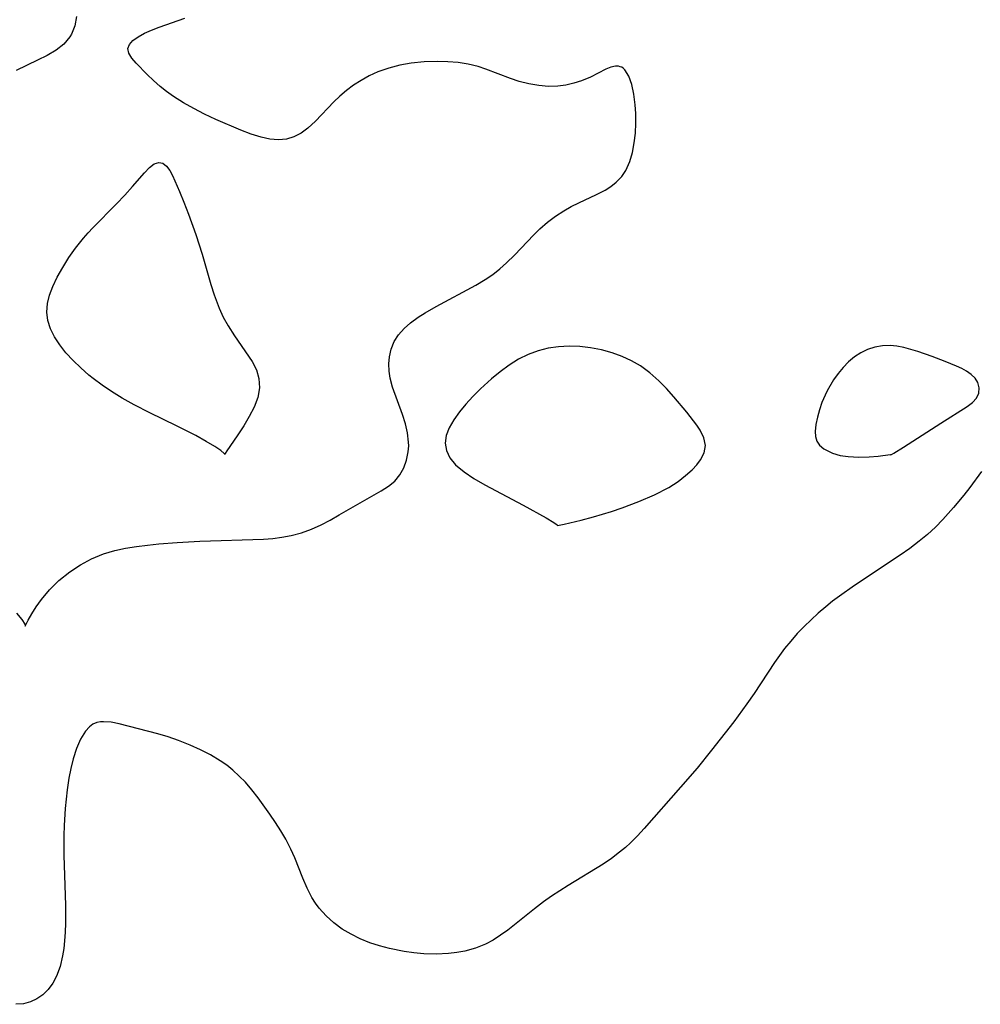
# Model space of a CAD drawing. Header units: metres. Extents: x 1073367 to 1082519, y 1569854 to 1574957.
# Tile 299 of 656: x 1077038 to 1077182, y 1572520 to 1572668. Entities that reach past the tile are written whole.
import ezdxf

# ---------------------------------------------------------------- set-up
doc = ezdxf.new("R2010")
doc.units = ezdxf.units.M
doc.layers.add('CGG_CurvaNivelLidar_v1', color=253, linetype='Continuous', lineweight=30)

msp = doc.modelspace()

# ---------------------------------------------------------------- linework, layer by layer
at = {"layer": 'CGG_CurvaNivelLidar_v1'}
for p, q in [((1077046.248, 1572668.1358, 70), (1077045.9591, 1572666.7513, 70)), ((1077058.6325, 1572666.5162, 70), (1077062.4951, 1572667.8861, 70)), ((1077045.4682, 1572665.4996, 70), (1077045.2098, 1572665.0638, 70)), ((1077045.9591, 1572666.7513, 70), (1077045.4682, 1572665.4996, 70)), ((1077055.4775, 1572665.0924, 70), (1077056.4248, 1572665.6153, 70)), ((1077056.4248, 1572665.6153, 70), (1077057.4774, 1572666.077, 70)), ((1077057.4774, 1572666.077, 70), (1077058.6325, 1572666.5162, 70)), ((1077044.3026, 1572664.0074, 70), (1077043.1545, 1572663.101, 70)), ((1077045.2098, 1572665.0638, 70), (1077044.3026, 1572664.0074, 70)), ((1077054.1923, 1572663.9337, 70), (1077054.7177, 1572664.529, 70)), ((1077054.7177, 1572664.529, 70), (1077055.4775, 1572665.0924, 70)), ((1077043.1545, 1572663.101, 70), (1077041.8325, 1572662.3, 70)), ((1077053.9597, 1572663.3138, 70), (1077054.1923, 1572663.9337, 70)), ((1077054.0826, 1572662.6247, 70), (1077053.9597, 1572663.3138, 70)), ((1077054.5199, 1572661.9015, 70), (1077054.0826, 1572662.6247, 70)), ((1077040.3912, 1572661.5667, 70), (1077037.1844, 1572660.0333, 70)), ((1077041.8325, 1572662.3, 70), (1077040.3912, 1572661.5667, 70)), ((1077055.1823, 1572661.1293, 70), (1077054.5199, 1572661.9015, 70)), ((1077056.8484, 1572659.4304, 70), (1077055.1823, 1572661.1293, 70)), ((1077096.5405, 1572661.1385, 70), (1077094.8235, 1572660.827, 70)), ((1077098.4698, 1572661.3465, 70), (1077096.5405, 1572661.1385, 70)), ((1077100.4738, 1572661.3921, 70), (1077098.4698, 1572661.3465, 70)), ((1077102.0372, 1572661.3416, 70), (1077100.4738, 1572661.3921, 70)), ((1077103.583, 1572661.2131, 70), (1077102.0372, 1572661.3416, 70)), ((1077105.0981, 1572660.9868, 70), (1077103.583, 1572661.2131, 70)), ((1077106.5682, 1572660.637, 70), (1077105.0981, 1572660.9868, 70)), ((1077091.4974, 1572659.8178, 70), (1077090.2165, 1572659.2312, 70)), ((1077093.1358, 1572660.3935, 70), (1077091.4974, 1572659.8178, 70)), ((1077094.8235, 1572660.827, 70), (1077093.1358, 1572660.3935, 70)), ((1077107.7532, 1572660.2406, 70), (1077106.5682, 1572660.637, 70)), ((1077111.4495, 1572658.8193, 70), (1077107.7532, 1572660.2406, 70)), ((1077125.7442, 1572660.2073, 70), (1077123.4637, 1572659.0225, 70)), ((1077126.5049, 1572660.5255, 70), (1077125.7442, 1572660.2073, 70)), ((1077127.2159, 1572660.6848, 70), (1077126.5049, 1572660.5255, 70)), ((1077127.6896, 1572660.6678, 70), (1077127.2159, 1572660.6848, 70)), ((1077127.9411, 1572660.602, 70), (1077127.6896, 1572660.6678, 70)), ((1077128.1519, 1572660.5076, 70), (1077127.9411, 1572660.602, 70)), ((1077128.3487, 1572660.3812, 70), (1077128.1519, 1572660.5076, 70)), ((1077128.6433, 1572660.1083, 70), (1077128.3487, 1572660.3812, 70)), ((1077129.222, 1572659.1736, 70), (1077128.6433, 1572660.1083, 70)), ((1077057.7797, 1572658.5317, 70), (1077056.8484, 1572659.4304, 70)), ((1077058.7954, 1572657.6324, 70), (1077057.7797, 1572658.5317, 70)), ((1077088.9842, 1572658.5494, 70), (1077087.8594, 1572657.8248, 70)), ((1077090.2165, 1572659.2312, 70), (1077088.9842, 1572658.5494, 70)), ((1077112.7386, 1572658.4009, 70), (1077111.4495, 1572658.8193, 70)), ((1077114.218, 1572658.0274, 70), (1077112.7386, 1572658.4009, 70)), ((1077115.7047, 1572657.769, 70), (1077114.218, 1572658.0274, 70)), ((1077120.97, 1572658.1007, 70), (1077119.7737, 1572657.8197, 70)), ((1077122.1131, 1572658.4677, 70), (1077120.97, 1572658.1007, 70)), ((1077123.4637, 1572659.0225, 70), (1077122.1131, 1572658.4677, 70)), ((1077129.6528, 1572657.9306, 70), (1077129.222, 1572659.1736, 70)), ((1077059.7747, 1572656.8595, 70), (1077058.7954, 1572657.6324, 70)), ((1077060.8177, 1572656.1202, 70), (1077059.7747, 1572656.8595, 70)), ((1077086.7881, 1572657.0328, 70), (1077085.7791, 1572656.1762, 70)), ((1077087.8594, 1572657.8248, 70), (1077086.7881, 1572657.0328, 70)), ((1077117.1324, 1572657.6388, 70), (1077115.7047, 1572657.769, 70)), ((1077118.536, 1572657.656, 70), (1077117.1324, 1572657.6388, 70)), ((1077119.7737, 1572657.8197, 70), (1077118.536, 1572657.656, 70)), ((1077129.9633, 1572656.469, 70), (1077129.6528, 1572657.9306, 70)), ((1077062.307, 1572655.1806, 70), (1077060.8177, 1572656.1202, 70)), ((1077063.8604, 1572654.3032, 70), (1077062.307, 1572655.1806, 70)), ((1077084.8961, 1572655.3219, 70), (1077082.1302, 1572652.401, 70)), ((1077085.7791, 1572656.1762, 70), (1077084.8961, 1572655.3219, 70)), ((1077130.168, 1572654.8605, 70), (1077129.9633, 1572656.469, 70)), ((1077065.4506, 1572653.4834, 70), (1077063.8604, 1572654.3032, 70)), ((1077130.2541, 1572653.5623, 70), (1077130.168, 1572654.8605, 70)), ((1077067.1577, 1572652.6788, 70), (1077065.4506, 1572653.4834, 70)), ((1077070.947, 1572651.0646, 70), (1077067.1577, 1572652.6788, 70)), ((1077082.1302, 1572652.401, 70), (1077080.9859, 1572651.3642, 70)), ((1077130.2035, 1572650.6319, 70), (1077130.2696, 1572652.1195, 70)), ((1077130.2696, 1572652.1195, 70), (1077130.2541, 1572653.5623, 70)), ((1077072.4856, 1572650.483, 70), (1077070.947, 1572651.0646, 70)), ((1077079.9693, 1572650.637, 70), (1077078.8994, 1572650.0797, 70)), ((1077080.9859, 1572651.3642, 70), (1077079.9693, 1572650.637, 70)), ((1077130.0464, 1572649.1597, 70), (1077130.2035, 1572650.6319, 70)), ((1077073.9987, 1572650.0126, 70), (1077072.4856, 1572650.483, 70)), ((1077075.2963, 1572649.7344, 70), (1077073.9987, 1572650.0126, 70)), ((1077076.5592, 1572649.6243, 70), (1077075.2963, 1572649.7344, 70)), ((1077077.7772, 1572649.7321, 70), (1077076.5592, 1572649.6243, 70)), ((1077078.8994, 1572650.0797, 70), (1077077.7772, 1572649.7321, 70)), ((1077129.781, 1572647.7302, 70), (1077130.0464, 1572649.1597, 70)), ((1077129.3822, 1572646.3718, 70), (1077129.781, 1572647.7302, 70)), ((1077057.918, 1572645.994, 70), (1077058.5959, 1572646.2257, 70)), ((1077058.5959, 1572646.2257, 70), (1077059.1835, 1572646.0895, 70)), ((1077128.7692, 1572645.03, 70), (1077129.3822, 1572646.3718, 70)), ((1077056.4534, 1572644.6361, 70), (1077057.2099, 1572645.4328, 70)), ((1077057.2099, 1572645.4328, 70), (1077057.918, 1572645.994, 70)), ((1077059.1835, 1572646.0895, 70), (1077059.7424, 1572645.6668, 70)), ((1077059.7424, 1572645.6668, 70), (1077060.2537, 1572645.0098, 70)), ((1077060.2537, 1572645.0098, 70), (1077060.6708, 1572644.243, 70)), ((1077128.1529, 1572644.119, 70), (1077128.7692, 1572645.03, 70)), ((1077054.6644, 1572642.5796, 70), (1077056.4534, 1572644.6361, 70)), ((1077060.6708, 1572644.243, 70), (1077061.6948, 1572641.8701, 70)), ((1077126.5162, 1572642.6174, 70), (1077127.3123, 1572643.241, 70)), ((1077127.3123, 1572643.241, 70), (1077128.1529, 1572644.119, 70)), ((1077053.5036, 1572641.2952, 70), (1077054.6644, 1572642.5796, 70)), ((1077061.6948, 1572641.8701, 70), (1077062.352, 1572640.2415, 70)), ((1077124.3865, 1572641.3948, 70), (1077125.6444, 1572642.0628, 70)), ((1077125.6444, 1572642.0628, 70), (1077126.5162, 1572642.6174, 70)), ((1077052.2527, 1572639.9809, 70), (1077053.5036, 1572641.2952, 70)), ((1077121.7124, 1572640.1399, 70), (1077124.3865, 1572641.3948, 70)), ((1077048.685, 1572636.4048, 70), (1077052.2527, 1572639.9809, 70)), ((1077062.352, 1572640.2415, 70), (1077063.0509, 1572638.4388, 70)), ((1077118.2101, 1572638.1363, 70), (1077119.4632, 1572638.951, 70)), ((1077119.4632, 1572638.951, 70), (1077120.5782, 1572639.5738, 70)), ((1077120.5782, 1572639.5738, 70), (1077121.7124, 1572640.1399, 70)), ((1077063.0509, 1572638.4388, 70), (1077064.1445, 1572635.4125, 70)), ((1077117.0089, 1572637.2308, 70), (1077118.2101, 1572638.1363, 70)), ((1077047.9827, 1572635.6392, 70), (1077048.685, 1572636.4048, 70)), ((1077114.9406, 1572635.3583, 70), (1077115.8638, 1572636.2455, 70)), ((1077115.8638, 1572636.2455, 70), (1077117.0089, 1572637.2308, 70)), ((1077046.1019, 1572633.3614, 70), (1077047.3004, 1572634.8555, 70)), ((1077047.3004, 1572634.8555, 70), (1077047.9827, 1572635.6392, 70)), ((1077064.1445, 1572635.4125, 70), (1077065.089, 1572632.4413, 70)), ((1077112.027, 1572632.2846, 70), (1077114.9406, 1572635.3583, 70)), ((1077045.0846, 1572631.9188, 70), (1077046.1019, 1572633.3614, 70)), ((1077044.1645, 1572630.4441, 70), (1077045.0846, 1572631.9188, 70)), ((1077065.089, 1572632.4413, 70), (1077066.419, 1572627.8646, 70)), ((1077110.844, 1572631.1114, 70), (1077112.027, 1572632.2846, 70)), ((1077043.3441, 1572628.9587, 70), (1077044.1645, 1572630.4441, 70)), ((1077108.771, 1572629.3903, 70), (1077109.8337, 1572630.2218, 70)), ((1077109.8337, 1572630.2218, 70), (1077110.844, 1572631.1114, 70)), ((1077042.684, 1572627.5804, 70), (1077043.3441, 1572628.9587, 70)), ((1077106.2426, 1572627.7666, 70), (1077107.6592, 1572628.6214, 70)), ((1077107.6592, 1572628.6214, 70), (1077108.771, 1572629.3903, 70)), ((1077042.1883, 1572626.2868, 70), (1077042.684, 1572627.5804, 70)), ((1077066.419, 1572627.8646, 70), (1077066.9167, 1572626.319, 70)), ((1077100.2953, 1572624.5717, 70), (1077106.2426, 1572627.7666, 70)), ((1077041.8617, 1572625.0046, 70), (1077042.1883, 1572626.2868, 70)), ((1077066.9167, 1572626.319, 70), (1077067.6829, 1572624.3008, 70)), ((1077041.759, 1572623.7373, 70), (1077041.8617, 1572625.0046, 70)), ((1077067.6829, 1572624.3008, 70), (1077068.2912, 1572622.998, 70)), ((1077098.6417, 1572623.628, 70), (1077100.2953, 1572624.5717, 70)), ((1077041.9284, 1572622.4763, 70), (1077041.759, 1572623.7373, 70)), ((1077068.2912, 1572622.998, 70), (1077069.0407, 1572621.6572, 70)), ((1077096.4378, 1572622.1442, 70), (1077097.5545, 1572622.9487, 70)), ((1077097.5545, 1572622.9487, 70), (1077098.6417, 1572623.628, 70)), ((1077042.3378, 1572621.2369, 70), (1077041.9284, 1572622.4763, 70)), ((1077042.9414, 1572620.0221, 70), (1077042.3378, 1572621.2369, 70)), ((1077069.0407, 1572621.6572, 70), (1077069.9594, 1572620.1898, 70)), ((1077094.5953, 1572620.3311, 70), (1077095.4406, 1572621.2746, 70)), ((1077095.4406, 1572621.2746, 70), (1077096.4378, 1572622.1442, 70)), ((1077043.7049, 1572618.8371, 70), (1077042.9414, 1572620.0221, 70)), ((1077069.9594, 1572620.1898, 70), (1077072.6283, 1572616.3013, 70)), ((1077093.943, 1572619.3012, 70), (1077094.5953, 1572620.3311, 70)), ((1077044.6479, 1572617.6323, 70), (1077043.7049, 1572618.8371, 70)), ((1077093.2757, 1572617.0072, 70), (1077093.518, 1572618.1899, 70)), ((1077093.518, 1572618.1899, 70), (1077093.943, 1572619.3012, 70)), ((1077117.0923, 1572618.3099, 70), (1077115.5807, 1572617.926, 70)), ((1077118.6388, 1572618.5412, 70), (1077117.0923, 1572618.3099, 70)), ((1077120.241, 1572618.6202, 70), (1077118.6388, 1572618.5412, 70)), ((1077121.8533, 1572618.5592, 70), (1077120.241, 1572618.6202, 70)), ((1077123.4633, 1572618.3743, 70), (1077121.8533, 1572618.5592, 70)), ((1077125.1329, 1572618.0561, 70), (1077123.4633, 1572618.3743, 70)), ((1077165.098, 1572618.1167, 70), (1077164.0614, 1572617.6319, 70)), ((1077166.1909, 1572618.4578, 70), (1077165.098, 1572618.1167, 70)), ((1077167.3212, 1572618.6553, 70), (1077166.1909, 1572618.4578, 70)), ((1077168.4734, 1572618.6989, 70), (1077167.3212, 1572618.6553, 70)), ((1077169.5133, 1572618.6006, 70), (1077168.4734, 1572618.6989, 70)), ((1077170.5585, 1572618.3988, 70), (1077169.5133, 1572618.6006, 70)), ((1077171.608, 1572618.1239, 70), (1077170.5585, 1572618.3988, 70)), ((1077172.661, 1572617.8018, 70), (1077171.608, 1572618.1239, 70)), ((1077045.7086, 1572616.4669, 70), (1077044.6479, 1572617.6323, 70)), ((1077093.1839, 1572615.9555, 70), (1077093.2757, 1572617.0072, 70)), ((1077112.6455, 1572616.6458, 70), (1077111.2359, 1572615.7626, 70)), ((1077114.1191, 1572617.3863, 70), (1077112.6455, 1572616.6458, 70)), ((1077115.5807, 1572617.926, 70), (1077114.1191, 1572617.3863, 70)), ((1077126.7076, 1572617.6312, 70), (1077125.1329, 1572618.0561, 70)), ((1077128.2372, 1572617.0825, 70), (1077126.7076, 1572617.6312, 70)), ((1077129.6289, 1572616.4375, 70), (1077128.2372, 1572617.0825, 70)), ((1077163.106, 1572617.0088, 70), (1077162.2203, 1572616.2685, 70)), ((1077164.0614, 1572617.6319, 70), (1077163.106, 1572617.0088, 70)), ((1077174.7791, 1572617.0797, 70), (1077172.661, 1572617.8018, 70)), ((1077176.7313, 1572616.3383, 70), (1077174.7791, 1572617.0797, 70)), ((1077046.8648, 1572615.3429, 70), (1077045.7086, 1572616.4669, 70)), ((1077048.1019, 1572614.2654, 70), (1077046.8648, 1572615.3429, 70)), ((1077072.6283, 1572616.3013, 70), (1077073.2526, 1572615.0739, 70)), ((1077093.2008, 1572614.8845, 70), (1077093.1839, 1572615.9555, 70)), ((1077111.2359, 1572615.7626, 70), (1077109.8832, 1572614.7721, 70)), ((1077130.9494, 1572615.6664, 70), (1077129.6289, 1572616.4375, 70)), ((1077132.3829, 1572614.6112, 70), (1077130.9494, 1572615.6664, 70)), ((1077161.4012, 1572615.437, 70), (1077160.6509, 1572614.5336, 70)), ((1077162.2203, 1572616.2685, 70), (1077161.4012, 1572615.437, 70)), ((1077178.4601, 1572615.6128, 70), (1077176.7313, 1572616.3383, 70)), ((1077179.2361, 1572615.2542, 70), (1077178.4601, 1572615.6128, 70)), ((1077179.9491, 1572614.869, 70), (1077179.2361, 1572615.2542, 70)), ((1077048.7423, 1572613.7504, 70), (1077048.1019, 1572614.2654, 70)), ((1077050.0712, 1572612.7576, 70), (1077048.7423, 1572613.7504, 70)), ((1077073.2526, 1572615.0739, 70), (1077073.6455, 1572613.7457, 70)), ((1077073.6455, 1572613.7457, 70), (1077073.7249, 1572612.3389, 70)), ((1077093.3391, 1572613.8077, 70), (1077093.2008, 1572614.8845, 70)), ((1077093.6946, 1572612.4436, 70), (1077093.3391, 1572613.8077, 70)), ((1077108.585, 1572613.7017, 70), (1077106.9397, 1572612.2005, 70)), ((1077109.8832, 1572614.7721, 70), (1077108.585, 1572613.7017, 70)), ((1077133.7167, 1572613.4264, 70), (1077132.3829, 1572614.6112, 70)), ((1077160.6509, 1572614.5336, 70), (1077159.9767, 1572613.5721, 70)), ((1077180.6674, 1572614.3642, 70), (1077179.9491, 1572614.869, 70)), ((1077181.2485, 1572613.7963, 70), (1077180.6674, 1572614.3642, 70)), ((1077181.6573, 1572613.1728, 70), (1077181.2485, 1572613.7963, 70)), ((1077051.4685, 1572611.8089, 70), (1077050.0712, 1572612.7576, 70)), ((1077073.7249, 1572612.3389, 70), (1077073.4562, 1572610.9099, 70)), ((1077095.2148, 1572608.3309, 70), (1077093.6946, 1572612.4436, 70)), ((1077106.9397, 1572612.2005, 70), (1077105.7997, 1572611.07, 70)), ((1077134.8914, 1572612.2358, 70), (1077133.7167, 1572613.4264, 70)), ((1077136.0051, 1572611.0053, 70), (1077134.8914, 1572612.2358, 70)), ((1077159.9767, 1572613.5721, 70), (1077159.024, 1572611.9127, 70)), ((1077181.8768, 1572612.365, 70), (1077181.6573, 1572613.1728, 70)), ((1077181.811, 1572611.548, 70), (1077181.8768, 1572612.365, 70)), ((1077053.0829, 1572610.8229, 70), (1077051.4685, 1572611.8089, 70)), ((1077054.9061, 1572609.8106, 70), (1077053.0829, 1572610.8229, 70)), ((1077073.4562, 1572610.9099, 70), (1077072.9138, 1572609.4635, 70)), ((1077105.7997, 1572611.07, 70), (1077104.7301, 1572609.9173, 70)), ((1077137.9502, 1572608.6884, 70), (1077136.0051, 1572611.0053, 70)), ((1077158.6999, 1572611.2646, 70), (1077158.233, 1572610.1667, 70)), ((1077159.024, 1572611.9127, 70), (1077158.6999, 1572611.2646, 70)), ((1077180.8694, 1572610.1385, 70), (1077181.4698, 1572610.7872, 70)), ((1077181.4698, 1572610.7872, 70), (1077181.811, 1572611.548, 70)), ((1077057.2471, 1572608.62, 70), (1077054.9061, 1572609.8106, 70)), ((1077072.9138, 1572609.4635, 70), (1077072.1916, 1572608.0362, 70)), ((1077104.7301, 1572609.9173, 70), (1077103.757, 1572608.7467, 70)), ((1077158.233, 1572610.1667, 70), (1077157.849, 1572609.0474, 70)), ((1077176.0984, 1572607.0532, 70), (1077180.0586, 1572609.5463, 70)), ((1077180.0586, 1572609.5463, 70), (1077180.8694, 1572610.1385, 70)), ((1077061.2411, 1572606.6727, 70), (1077057.2471, 1572608.62, 70)), ((1077072.1916, 1572608.0362, 70), (1077071.3792, 1572606.6665, 70)), ((1077095.6431, 1572606.9518, 70), (1077095.2148, 1572608.3309, 70)), ((1077103.757, 1572608.7467, 70), (1077102.913, 1572607.5608, 70)), ((1077139.4326, 1572606.7678, 70), (1077137.9502, 1572608.6884, 70)), ((1077157.548, 1572607.928, 70), (1077157.3383, 1572606.8311, 70)), ((1077157.849, 1572609.0474, 70), (1077157.548, 1572607.928, 70)), ((1077064.1675, 1572605.1797, 70), (1077061.2411, 1572606.6727, 70)), ((1077071.3792, 1572606.6665, 70), (1077070.3832, 1572605.1368, 70)), ((1077095.9638, 1572605.5749, 70), (1077095.6431, 1572606.9518, 70)), ((1077102.2387, 1572606.3727, 70), (1077101.7859, 1572605.195, 70)), ((1077102.913, 1572607.5608, 70), (1077102.2387, 1572606.3727, 70)), ((1077139.9566, 1572605.9797, 70), (1077139.4326, 1572606.7678, 70)), ((1077157.3383, 1572606.8311, 70), (1077157.2379, 1572605.7827, 70)), ((1077170.5113, 1572603.4202, 70), (1077176.0984, 1572607.0532, 70)), ((1077065.731, 1572604.3143, 70), (1077064.1675, 1572605.1797, 70)), ((1077070.3832, 1572605.1368, 70), (1077068.8327, 1572602.9075, 70)), ((1077096.1312, 1572604.216, 70), (1077095.9638, 1572605.5749, 70)), ((1077101.7859, 1572605.195, 70), (1077101.625, 1572604.0417, 70)), ((1077140.5128, 1572604.8418, 70), (1077139.9566, 1572605.9797, 70)), ((1077140.7379, 1572603.7143, 70), (1077140.5128, 1572604.8418, 70)), ((1077157.2379, 1572605.7827, 70), (1077157.2597, 1572605.0447, 70)), ((1077157.2597, 1572605.0447, 70), (1077157.4662, 1572604.3475, 70)), ((1077067.0053, 1572603.5518, 70), (1077065.731, 1572604.3143, 70)), ((1077067.9286, 1572602.9368, 70), (1077067.0053, 1572603.5518, 70)), ((1077096.0742, 1572602.7294, 70), (1077096.1429, 1572603.6453, 70)), ((1077096.1429, 1572603.6453, 70), (1077096.1312, 1572604.216, 70)), ((1077101.625, 1572604.0417, 70), (1077101.8174, 1572602.9285, 70)), ((1077140.5521, 1572602.6094, 70), (1077140.7379, 1572603.7143, 70)), ((1077157.4662, 1572604.3475, 70), (1077157.8924, 1572603.7213, 70)), ((1077157.8924, 1572603.7213, 70), (1077158.5207, 1572603.1748, 70)), ((1077169.0543, 1572602.5248, 70), (1077170.5113, 1572603.4202, 70)), ((1077068.438, 1572602.5135, 70), (1077067.9286, 1572602.9368, 70)), ((1077068.5049, 1572602.4222, 70), (1077068.438, 1572602.5135, 70)), ((1077068.5608, 1572602.4945, 70), (1077068.5, 1572602.3385, 70)), ((1077068.5, 1572602.3385, 70), (1077068.5049, 1572602.4222, 70)), ((1077068.8327, 1572602.9075, 70), (1077068.5608, 1572602.4945, 70)), ((1077095.8192, 1572601.503, 70), (1077096.0742, 1572602.7294, 70)), ((1077101.8174, 1572602.9285, 70), (1077102.3222, 1572601.866, 70)), ((1077102.3222, 1572601.866, 70), (1077103.1956, 1572600.8024, 70)), ((1077140.0072, 1572601.5397, 70), (1077140.5521, 1572602.6094, 70)), ((1077158.5207, 1572603.1748, 70), (1077159.8229, 1572602.5222, 70)), ((1077159.8229, 1572602.5222, 70), (1077160.9523, 1572602.2113, 70)), ((1077160.9523, 1572602.2113, 70), (1077162.1711, 1572602.0275, 70)), ((1077162.1711, 1572602.0275, 70), (1077163.7736, 1572601.9466, 70)), ((1077163.7736, 1572601.9466, 70), (1077165.3108, 1572601.9888, 70)), ((1077165.3108, 1572601.9888, 70), (1077166.6674, 1572602.0989, 70)), ((1077166.6674, 1572602.0989, 70), (1077168.5, 1572602.3293, 70)), ((1077168.5, 1572602.3293, 70), (1077168.5325, 1572602.2937, 70)), ((1077168.5325, 1572602.2937, 70), (1077168.7087, 1572602.35, 70)), ((1077168.7087, 1572602.35, 70), (1077169.0543, 1572602.5248, 70)), ((1077094.8028, 1572599.2848, 70), (1077095.3938, 1572600.3452, 70)), ((1077095.3938, 1572600.3452, 70), (1077095.8192, 1572601.503, 70)), ((1077103.1956, 1572600.8024, 70), (1077104.476, 1572599.7198, 70)), ((1077138.7265, 1572600.0577, 70), (1077139.4272, 1572600.7912, 70)), ((1077139.4272, 1572600.7912, 70), (1077140.0072, 1572601.5397, 70)), ((1077094.042, 1572598.3556, 70), (1077094.8028, 1572599.2848, 70)), ((1077104.476, 1572599.7198, 70), (1077105.9433, 1572598.7448, 70)), ((1077136.6274, 1572598.2992, 70), (1077137.7498, 1572599.1741, 70)), ((1077137.7498, 1572599.1741, 70), (1077138.7265, 1572600.0577, 70)), ((1077182.1868, 1572599.7682, 70), (1077180.445, 1572597.399, 70)), ((1077092.0117, 1572596.867, 70), (1077093.0962, 1572597.5665, 70)), ((1077093.0962, 1572597.5665, 70), (1077094.042, 1572598.3556, 70)), ((1077105.9433, 1572598.7448, 70), (1077107.6005, 1572597.7877, 70)), ((1077107.6005, 1572597.7877, 70), (1077113.326, 1572594.7218, 70)), ((1077133.0986, 1572596.2993, 70), (1077135.2191, 1572597.4021, 70)), ((1077135.2191, 1572597.4021, 70), (1077136.6274, 1572598.2992, 70)), ((1077180.445, 1572597.399, 70), (1077179.5388, 1572596.224, 70)), ((1077087.4692, 1572594.2909, 70), (1077092.0117, 1572596.867, 70)), ((1077130.7125, 1572595.2608, 70), (1077133.0986, 1572596.2993, 70)), ((1077179.5388, 1572596.224, 70), (1077178.0223, 1572594.3691, 70)), ((1077113.326, 1572594.7218, 70), (1077116.8114, 1572592.8109, 70)), ((1077128.2032, 1572594.3208, 70), (1077130.7125, 1572595.2608, 70)), ((1077084.3575, 1572592.4964, 70), (1077085.7086, 1572593.2578, 70)), ((1077085.7086, 1572593.2578, 70), (1077087.4692, 1572594.2909, 70)), ((1077122.0695, 1572592.4982, 70), (1077123.8929, 1572592.9879, 70)), ((1077123.8929, 1572592.9879, 70), (1077126.5972, 1572593.7863, 70)), ((1077126.5972, 1572593.7863, 70), (1077128.2032, 1572594.3208, 70)), ((1077178.0223, 1572594.3691, 70), (1077176.406, 1572592.5643, 70)), ((1077081.5525, 1572591.1421, 70), (1077082.9748, 1572591.7809, 70)), ((1077082.9748, 1572591.7809, 70), (1077084.3575, 1572592.4964, 70)), ((1077116.8114, 1572592.8109, 70), (1077117.9411, 1572592.1431, 70)), ((1077117.9411, 1572592.1431, 70), (1077118.4389, 1572591.7996, 70)), ((1077118.4389, 1572591.7996, 70), (1077118.5, 1572591.6769, 70)), ((1077118.5, 1572591.6769, 70), (1077119.5036, 1572591.8634, 70)), ((1077119.5036, 1572591.8634, 70), (1077122.0695, 1572592.4982, 70)), ((1077176.406, 1572592.5643, 70), (1077175.2762, 1572591.4353, 70)), ((1077077.1002, 1572589.9035, 70), (1077078.4621, 1572590.1652, 70)), ((1077078.4621, 1572590.1652, 70), (1077080.0298, 1572590.5917, 70)), ((1077080.0298, 1572590.5917, 70), (1077081.5525, 1572591.1421, 70)), ((1077174.0894, 1572590.3467, 70), (1077172.8475, 1572589.305, 70)), ((1077175.2762, 1572591.4353, 70), (1077174.0894, 1572590.3467, 70)), ((1077053.6149, 1572588.2502, 70), (1077055.2548, 1572588.5171, 70)), ((1077055.2548, 1572588.5171, 70), (1077056.9111, 1572588.7372, 70)), ((1077056.9111, 1572588.7372, 70), (1077058.5795, 1572588.9153, 70)), ((1077058.5795, 1572588.9153, 70), (1077061.373, 1572589.1324, 70)), ((1077061.373, 1572589.1324, 70), (1077064.7869, 1572589.3242, 70)), ((1077064.7869, 1572589.3242, 70), (1077074.3181, 1572589.6084, 70)), ((1077074.3181, 1572589.6084, 70), (1077075.717, 1572589.7224, 70)), ((1077075.717, 1572589.7224, 70), (1077077.1002, 1572589.9035, 70)), ((1077172.8475, 1572589.305, 70), (1077171.4331, 1572588.2279, 70)), ((1077048.4989, 1572586.6686, 70), (1077050.2797, 1572587.411, 70)), ((1077050.2797, 1572587.411, 70), (1077051.9914, 1572587.9221, 70)), ((1077051.9914, 1572587.9221, 70), (1077053.6149, 1572588.2502, 70)), ((1077169.9706, 1572587.1984, 70), (1077163.1157, 1572582.6652, 70)), ((1077171.4331, 1572588.2279, 70), (1077169.9706, 1572587.1984, 70)), ((1077045.2182, 1572584.6949, 70), (1077046.8284, 1572585.7646, 70)), ((1077046.8284, 1572585.7646, 70), (1077048.4989, 1572586.6686, 70)), ((1077043.5921, 1572583.3904, 70), (1077045.2182, 1572584.6949, 70)), ((1077042.1553, 1572581.9984, 70), (1077043.5921, 1572583.3904, 70)), ((1077163.1157, 1572582.6652, 70), (1077160.8853, 1572581.0853, 70)), ((1077040.9576, 1572580.584, 70), (1077042.1553, 1572581.9984, 70)), ((1077040.1645, 1572579.4514, 70), (1077040.9576, 1572580.584, 70)), ((1077159.8371, 1572580.2901, 70), (1077158.8114, 1572579.4691, 70)), ((1077160.8853, 1572581.0853, 70), (1077159.8371, 1572580.2901, 70)), ((1077037.2114, 1572578.5104, 70), (1077038.0262, 1572577.5625, 70)), ((1077038.9722, 1572577.44, 70), (1077039.5309, 1572578.4229, 70)), ((1077039.5309, 1572578.4229, 70), (1077040.1645, 1572579.4514, 70)), ((1077157.69, 1572578.5143, 70), (1077156.6024, 1572577.5243, 70)), ((1077158.8114, 1572579.4691, 70), (1077157.69, 1572578.5143, 70)), ((1077038.0262, 1572577.5625, 70), (1077038.4689, 1572576.876, 70)), ((1077038.4689, 1572576.876, 70), (1077038.5, 1572576.531, 70)), ((1077038.5, 1572576.531, 70), (1077038.9722, 1572577.44, 70)), ((1077156.6024, 1572577.5243, 70), (1077155.5514, 1572576.4985, 70)), ((1077154.5355, 1572575.4299, 70), (1077153.5599, 1572574.3256, 70)), ((1077155.5514, 1572576.4985, 70), (1077154.5355, 1572575.4299, 70)), ((1077153.5599, 1572574.3256, 70), (1077152.6256, 1572573.1871, 70)), ((1077152.6256, 1572573.1871, 70), (1077151.8399, 1572572.159, 70)), ((1077151.0863, 1572571.1072, 70), (1077148.0394, 1572566.4438, 70)), ((1077151.8399, 1572572.159, 70), (1077151.0863, 1572571.1072, 70)), ((1077148.0394, 1572566.4438, 70), (1077146.9677, 1572564.878, 70)), ((1077146.9677, 1572564.878, 70), (1077144.9787, 1572562.1906, 70)), ((1077049.2748, 1572562.0586, 70), (1077048.7014, 1572561.8112, 70)), ((1077049.8343, 1572562.1744, 70), (1077049.2748, 1572562.0586, 70)), ((1077050.3052, 1572562.2055, 70), (1077049.8343, 1572562.1744, 70)), ((1077051.4299, 1572562.1272, 70), (1077050.3052, 1572562.2055, 70)), ((1077052.6505, 1572561.9004, 70), (1077051.4299, 1572562.1272, 70)), ((1077058.4455, 1572560.3955, 70), (1077052.6505, 1572561.9004, 70)), ((1077144.9787, 1572562.1906, 70), (1077141.6378, 1572557.9252, 70)), ((1077047.5789, 1572560.7828, 70), (1077046.8396, 1572559.6008, 70)), ((1077048.2019, 1572561.4537, 70), (1077047.5789, 1572560.7828, 70)), ((1077048.7014, 1572561.8112, 70), (1077048.2019, 1572561.4537, 70)), ((1077046.8396, 1572559.6008, 70), (1077046.2193, 1572558.1901, 70)), ((1077059.9997, 1572559.9173, 70), (1077058.4455, 1572560.3955, 70)), ((1077061.5575, 1572559.376, 70), (1077059.9997, 1572559.9173, 70)), ((1077063.3344, 1572558.6773, 70), (1077061.5575, 1572559.376, 70)), ((1077046.2193, 1572558.1901, 70), (1077045.7111, 1572556.6095, 70)), ((1077064.8822, 1572557.9837, 70), (1077063.3344, 1572558.6773, 70)), ((1077066.3871, 1572557.21, 70), (1077064.8822, 1572557.9837, 70)), ((1077141.6378, 1572557.9252, 70), (1077139.4748, 1572555.2416, 70)), ((1077045.7111, 1572556.6095, 70), (1077045.3714, 1572555.1932, 70)), ((1077067.8308, 1572556.3395, 70), (1077066.3871, 1572557.21, 70)), ((1077068.8054, 1572555.6543, 70), (1077067.8308, 1572556.3395, 70)), ((1077045.3714, 1572555.1932, 70), (1077045.0973, 1572553.7112, 70)), ((1077069.7358, 1572554.9113, 70), (1077068.8054, 1572555.6543, 70)), ((1077070.6958, 1572554.0388, 70), (1077069.7358, 1572554.9113, 70)), ((1077139.4748, 1572555.2416, 70), (1077137.0068, 1572552.3481, 70)), ((1077045.0973, 1572553.7112, 70), (1077044.8502, 1572551.9731, 70)), ((1077071.6017, 1572553.1072, 70), (1077070.6958, 1572554.0388, 70)), ((1077072.5888, 1572551.9643, 70), (1077071.6017, 1572553.1072, 70)), ((1077044.8502, 1572551.9731, 70), (1077044.546, 1572549.157, 70)), ((1077073.5244, 1572550.772, 70), (1077072.5888, 1572551.9643, 70)), ((1077137.0068, 1572552.3481, 70), (1077131.519, 1572546.1633, 70)), ((1077075.2925, 1572548.3238, 70), (1077073.5244, 1572550.772, 70)), ((1077044.546, 1572549.157, 70), (1077044.3757, 1572546.6085, 70)), ((1077076.1313, 1572547.0832, 70), (1077075.2925, 1572548.3238, 70)), ((1077044.3757, 1572546.6085, 70), (1077044.3336, 1572545.0929, 70)), ((1077076.9314, 1572545.8243, 70), (1077076.1313, 1572547.0832, 70)), ((1077077.6797, 1572544.5435, 70), (1077076.9314, 1572545.8243, 70)), ((1077131.519, 1572546.1633, 70), (1077130.516, 1572545.0765, 70)), ((1077044.3336, 1572545.0929, 70), (1077044.3493, 1572542.1193, 70)), ((1077078.4537, 1572543.0385, 70), (1077077.6797, 1572544.5435, 70)), ((1077130.516, 1572545.0765, 70), (1077129.4778, 1572544.0309, 70)), ((1077079.0262, 1572541.7535, 70), (1077078.4537, 1572543.0385, 70)), ((1077128.7058, 1572543.3188, 70), (1077127.8348, 1572542.5861, 70)), ((1077129.4778, 1572544.0309, 70), (1077128.7058, 1572543.3188, 70)), ((1077044.3493, 1572542.1193, 70), (1077044.5954, 1572534.6506, 70)), ((1077080.2394, 1572538.6917, 70), (1077079.0262, 1572541.7535, 70)), ((1077126.6174, 1572541.6716, 70), (1077125.3523, 1572540.8148, 70)), ((1077127.8348, 1572542.5861, 70), (1077126.6174, 1572541.6716, 70)), ((1077125.3523, 1572540.8148, 70), (1077120.0834, 1572537.5804, 70)), ((1077080.8752, 1572537.2022, 70), (1077080.2394, 1572538.6917, 70)), ((1077081.608, 1572535.7812, 70), (1077080.8752, 1572537.2022, 70)), ((1077120.0834, 1572537.5804, 70), (1077117.6092, 1572535.9866, 70)), ((1077082.1234, 1572534.9671, 70), (1077081.608, 1572535.7812, 70)), ((1077117.6092, 1572535.9866, 70), (1077116.4204, 1572535.1528, 70)), ((1077044.5954, 1572534.6506, 70), (1077044.583, 1572531.9364, 70)), ((1077082.6964, 1572534.1944, 70), (1077082.1234, 1572534.9671, 70)), ((1077083.737, 1572533.0398, 70), (1077082.6964, 1572534.1944, 70)), ((1077115.0582, 1572534.1147, 70), (1077111.0277, 1572530.908, 70)), ((1077116.4204, 1572535.1528, 70), (1077115.0582, 1572534.1147, 70)), ((1077084.901, 1572531.9952, 70), (1077083.737, 1572533.0398, 70)), ((1077044.583, 1572531.9364, 70), (1077044.5285, 1572530.6023, 70)), ((1077086.1695, 1572531.0592, 70), (1077084.901, 1572531.9952, 70)), ((1077087.4804, 1572530.2623, 70), (1077086.1695, 1572531.0592, 70)), ((1077111.0277, 1572530.908, 70), (1077109.9396, 1572530.1203, 70)), ((1077044.5285, 1572530.6023, 70), (1077044.4385, 1572529.293, 70)), ((1077088.8643, 1572529.5732, 70), (1077087.4804, 1572530.2623, 70)), ((1077090.2868, 1572529.0026, 70), (1077088.8643, 1572529.5732, 70)), ((1077108.8253, 1572529.401, 70), (1077107.6698, 1572528.7787, 70)), ((1077109.9396, 1572530.1203, 70), (1077108.8253, 1572529.401, 70)), ((1077044.3206, 1572528.1345, 70), (1077044.152, 1572527.0086, 70)), ((1077044.4385, 1572529.293, 70), (1077044.3206, 1572528.1345, 70)), ((1077091.7554, 1572528.5239, 70), (1077090.2868, 1572529.0026, 70)), ((1077093.2569, 1572528.1228, 70), (1077091.7554, 1572528.5239, 70)), ((1077095.442, 1572527.6741, 70), (1077093.2569, 1572528.1228, 70)), ((1077106.1677, 1572528.1764, 70), (1077104.5977, 1572527.7503, 70)), ((1077107.6698, 1572528.7787, 70), (1077106.1677, 1572528.1764, 70)), ((1077044.152, 1572527.0086, 70), (1077043.7789, 1572525.4297, 70)), ((1077096.9228, 1572527.4622, 70), (1077095.442, 1572527.6741, 70)), ((1077098.4076, 1572527.3319, 70), (1077096.9228, 1572527.4622, 70)), ((1077100.2708, 1572527.2964, 70), (1077098.4076, 1572527.3319, 70)), ((1077102.1152, 1572527.3924, 70), (1077100.2708, 1572527.2964, 70)), ((1077103.3678, 1572527.5336, 70), (1077102.1152, 1572527.3924, 70)), ((1077104.5977, 1572527.7503, 70), (1077103.3678, 1572527.5336, 70)), ((1077043.7789, 1572525.4297, 70), (1077043.2335, 1572523.9699, 70)), ((1077043.2335, 1572523.9699, 70), (1077042.6595, 1572522.9168, 70)), ((1077041.9665, 1572521.9817, 70), (1077041.1601, 1572521.1856, 70)), ((1077042.6595, 1572522.9168, 70), (1077041.9665, 1572521.9817, 70)), ((1077040.2741, 1572520.5684, 70), (1077039.3013, 1572520.1148, 70)), ((1077041.1601, 1572521.1856, 70), (1077040.2741, 1572520.5684, 70)), ((1077038.2576, 1572519.8386, 70), (1077037.1261, 1572519.7495, 70)), ((1077039.3013, 1572520.1148, 70), (1077038.2576, 1572519.8386, 70))]:
    msp.add_line(p, q, dxfattribs=at)

doc.saveas('drawing.dxf')
